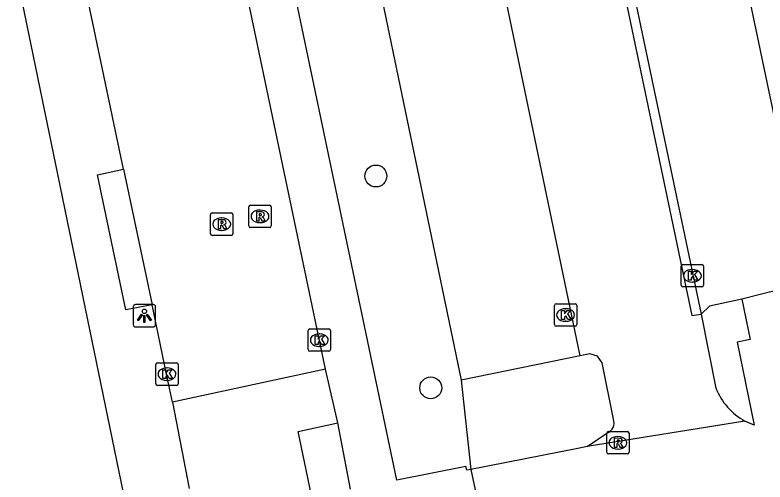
# Model space of a CAD drawing. Extents: x 162990 to 165007, y 383433 to 384336.
# Drawn here: x 164357.46 to 164390.98, y 384139.82 to 384160.71 of the extents above; entities that cross this region are included whole.
import ezdxf

# ---------------------------------------------------------------- set-up
doc = ezdxf.new("R2010")
doc.units = 0
for name, color, linetype in [('IMGEO_Boom', 7, 'Continuous'), ('IMGEO_Kolk', 7, 'Continuous'), ('IMGEO_Lichtpunt', 7, 'Continuous'), ('IMGEO_Parkeervlak_open', 7, 'Continuous'), ('IMGEO_Rijbaan_lokaal_open', 7, 'Continuous'), ('IMGEO_Rioolput', 7, 'Continuous'), ('IMGEO_Verkeerseiland_open', 7, 'Continuous'), ('IMGEO_Voetpad_open', 7, 'Continuous')]:
    doc.layers.add(name, color=color, linetype=linetype)

msp = doc.modelspace()

# ---------------------------------------------------------------- linework, layer by layer
at = {"layer": 'IMGEO_Boom'}
for centre in [(164373.594, 384153.508), (164376.044, 384144.03)]:
    msp.add_circle(centre, 0.489, dxfattribs=at)
at = {"layer": 'IMGEO_Kolk'}
for p, q in [((164387.236, 384148.621), (164387.236, 384149.473)), ((164387.311, 384149.547), (164388.163, 384149.547)), ((164388.237, 384149.473), (164388.237, 384148.621)), ((164387.724, 384149.327), (164387.749, 384149.327)), ((164387.747, 384148.767), (164387.722, 384148.767)), ((164388.163, 384148.547), (164387.311, 384148.547)), ((164381.646, 384147.791), (164382.498, 384147.791)), ((164381.571, 384146.865), (164381.571, 384147.717)), ((164382.059, 384147.571), (164382.084, 384147.571)), ((164382.572, 384147.717), (164382.572, 384146.865)), ((164382.498, 384146.791), (164381.646, 384146.791)), ((164382.082, 384147.011), (164382.057, 384147.011)), ((164370.564, 384145.741), (164370.564, 384146.593)), ((164370.639, 384146.667), (164371.491, 384146.667)), ((164371.052, 384146.447), (164371.077, 384146.447)), ((164371.565, 384146.593), (164371.565, 384145.741)), ((164371.075, 384145.887), (164371.05, 384145.887)), ((164371.491, 384145.667), (164370.639, 384145.667)), ((164363.756, 384144.219), (164363.756, 384145.071)), ((164363.831, 384145.145), (164364.683, 384145.145)), ((164364.757, 384145.071), (164364.757, 384144.219)), ((164364.244, 384144.925), (164364.269, 384144.925)), ((164364.683, 384144.145), (164363.831, 384144.145)), ((164364.267, 384144.365), (164364.242, 384144.365))]:
    msp.add_line(p, q, dxfattribs=at)
for points in [[(164387.236, 384148.621), (164387.236, 384149.473)], [(164387.311, 384149.547), (164388.163, 384149.547)], [(164388.237, 384149.473), (164388.237, 384148.621)], [(164387.557, 384149.247), (164387.68, 384149.247), (164387.68, 384149.096), (164387.81, 384149.247), (164387.974, 384149.247), (164387.828, 384149.096), (164387.981, 384148.847), (164387.829, 384148.847), (164387.744, 384149.011), (164387.68, 384148.944), (164387.68, 384148.847), (164387.557, 384148.847), (164387.557, 384149.247)], [(164388.163, 384148.547), (164387.311, 384148.547)], [(164381.646, 384147.791), (164382.498, 384147.791)], [(164381.571, 384146.865), (164381.571, 384147.717)], [(164381.892, 384147.491), (164382.015, 384147.491), (164382.015, 384147.34), (164382.145, 384147.491), (164382.309, 384147.491), (164382.163, 384147.34), (164382.316, 384147.091), (164382.164, 384147.091), (164382.079, 384147.255), (164382.015, 384147.188), (164382.015, 384147.091), (164381.892, 384147.091), (164381.892, 384147.491)], [(164382.572, 384147.717), (164382.572, 384146.865)], [(164382.498, 384146.791), (164381.646, 384146.791)], [(164370.564, 384145.741), (164370.564, 384146.593)], [(164370.639, 384146.667), (164371.491, 384146.667)], [(164371.565, 384146.593), (164371.565, 384145.741)], [(164370.885, 384146.367), (164371.008, 384146.367), (164371.008, 384146.216), (164371.138, 384146.367), (164371.302, 384146.367), (164371.156, 384146.216), (164371.309, 384145.967), (164371.157, 384145.967), (164371.072, 384146.131), (164371.008, 384146.064), (164371.008, 384145.967), (164370.885, 384145.967), (164370.885, 384146.367)], [(164371.491, 384145.667), (164370.639, 384145.667)], [(164363.756, 384144.219), (164363.756, 384145.071)], [(164363.831, 384145.145), (164364.683, 384145.145)], [(164364.757, 384145.071), (164364.757, 384144.219)], [(164364.077, 384144.845), (164364.2, 384144.845), (164364.2, 384144.694), (164364.33, 384144.845), (164364.494, 384144.845), (164364.348, 384144.694), (164364.501, 384144.445), (164364.349, 384144.445), (164364.264, 384144.609), (164364.2, 384144.542), (164364.2, 384144.445), (164364.077, 384144.445), (164364.077, 384144.845)], [(164364.683, 384144.145), (164363.831, 384144.145)]]:
    msp.add_lwpolyline(points, dxfattribs=at)
for centre, start, end in [((164387.313, 384149.471), 91.552, 178.448), ((164387.313, 384149.471), 91.552, 178.448), ((164388.161, 384149.471), 1.552, 88.448), ((164388.161, 384149.471), 1.552, 88.448), ((164387.313, 384148.623), 181.552, 268.448), ((164387.313, 384148.623), 181.552, 268.448), ((164388.161, 384148.623), 271.552, 358.448), ((164388.161, 384148.623), 271.552, 358.448), ((164381.648, 384147.715), 91.552, 178.448), ((164381.648, 384147.715), 91.552, 178.448), ((164382.496, 384147.715), 1.552, 88.448), ((164382.496, 384147.715), 1.552, 88.448), ((164381.648, 384146.867), 181.552, 268.448), ((164381.648, 384146.867), 181.552, 268.448), ((164382.496, 384146.867), 271.552, 358.448), ((164382.496, 384146.867), 271.552, 358.448), ((164370.641, 384146.591), 91.552, 178.448), ((164370.641, 384146.591), 91.552, 178.448), ((164371.489, 384146.591), 1.552, 88.448), ((164371.489, 384146.591), 1.552, 88.448), ((164370.641, 384145.743), 181.552, 268.448), ((164370.641, 384145.743), 181.552, 268.448), ((164371.489, 384145.743), 271.552, 358.448), ((164371.489, 384145.743), 271.552, 358.448), ((164363.833, 384145.069), 91.552, 178.448), ((164363.833, 384145.069), 91.552, 178.448), ((164364.681, 384145.069), 1.552, 88.448), ((164364.681, 384145.069), 1.552, 88.448), ((164363.833, 384144.221), 181.552, 268.448), ((164363.833, 384144.221), 181.552, 268.448), ((164364.681, 384144.221), 271.552, 358.448), ((164364.681, 384144.221), 271.552, 358.448)]:
    msp.add_arc(centre, 0.0765, start, end, dxfattribs=at)
for centre, major_axis, ratio, start_param, end_param in [((164387.723, 384149.047), (-0.387, 0.002), 0.722429, 4.712389, 7.853982), ((164387.748, 384149.047), (-0.39, 0.002), 0.717154, 1.570796, 4.712389), ((164382.058, 384147.291), (-0.387, 0.002), 0.722429, 4.712389, 7.853982), ((164382.083, 384147.291), (-0.39, 0.002), 0.717154, 1.570796, 4.712389), ((164371.051, 384146.167), (-0.387, 0.002), 0.722429, 4.712389, 7.853982), ((164371.076, 384146.167), (-0.39, 0.002), 0.717154, 1.570796, 4.712389), ((164364.243, 384144.645), (-0.387, 0.002), 0.722429, 4.712389, 7.853982), ((164364.268, 384144.645), (-0.39, 0.002), 0.717154, 1.570796, 4.712389)]:
    msp.add_ellipse(centre, major_axis=major_axis, ratio=ratio, start_param=start_param, end_param=end_param, dxfattribs=at)
at = {"layer": 'IMGEO_Lichtpunt'}
for p, q in [((164363.651, 384147.754), (164362.843, 384147.754)), ((164363.651, 384147.754), (164362.843, 384147.754)), ((164362.749, 384147.659), (164362.749, 384146.852)), ((164362.749, 384147.659), (164362.749, 384146.852)), ((164363.745, 384146.852), (164363.745, 384147.659)), ((164363.745, 384146.852), (164363.745, 384147.659)), ((164362.843, 384146.758), (164363.651, 384146.758)), ((164362.843, 384146.758), (164363.651, 384146.758))]:
    msp.add_line(p, q, dxfattribs=at)
for points in [[(164363.123, 384147.323), (164363.162, 384147.295), (164362.974, 384147.033), (164362.936, 384147.06), (164363.123, 384147.323)], [(164363.225, 384147.275), (164363.272, 384147.275), (164363.272, 384146.953), (164363.225, 384146.953), (164363.225, 384147.275)], [(164363.335, 384147.295), (164363.373, 384147.322), (164363.56, 384147.06), (164363.521, 384147.032), (164363.335, 384147.295)]]:
    msp.add_lwpolyline(points, dxfattribs=at)
msp.add_circle((164363.248, 384147.457), 0.0994, dxfattribs=at)
for centre, start, end in [((164362.843, 384147.659), 90, 180), ((164362.843, 384147.659), 90, 180), ((164363.651, 384147.659), 0, 90), ((164363.651, 384147.659), 0, 90), ((164362.843, 384146.852), 180, 270), ((164362.843, 384146.852), 180, 270), ((164363.651, 384146.852), 270, 0), ((164363.651, 384146.852), 270, 360)]:
    msp.add_arc(centre, 0.0946, start, end, dxfattribs=at)
at = {"layer": 'IMGEO_Parkeervlak_open'}
for points in [[(164365.037, 384203.917), (164377.402, 384144.374)], [(164381.768, 384179.978), (164386.205, 384180.87), (164392.934, 384148.766), (164389.942, 384148.002)], [(164389.942, 384148.002), (164388.509, 384147.691), (164388.125, 384147.323)]]:
    msp.add_lwpolyline(points, dxfattribs=at)
at = {"layer": 'IMGEO_Rijbaan_lokaal_open'}
for points in [[(164376.006, 384205.133), (164375.621, 384205.059), (164387.713, 384147.274), (164388.125, 384147.323)], [(164382.721, 384145.472), (164370.326, 384205.032)], [(164371.341, 384144.866), (164367.521, 384163.101), (164363.382, 384183.123), (164359.084, 384203.739)], [(164362.315, 384153.81), (164360.57, 384162.135), (164356.615, 384181.271), (164354.99, 384189.083)], [(164381.181, 384180.394), (164388.125, 384147.323)], [(164362.315, 384153.81), (164363.6, 384147.749)], [(164364.509, 384143.389), (164364.241, 384144.638), (164363.6, 384147.749)], [(164388.125, 384147.323), (164388.782, 384144.026)], [(164384.208, 384142.636), (164383.711, 384145.157), (164383.496, 384145.45), (164383.151, 384145.561), (164382.721, 384145.472)], [(164371.341, 384144.866), (164364.509, 384143.389)], [(164371.889, 384142.461), (164371.341, 384144.866)], [(164364.509, 384143.389), (164365.249, 384139.533)], [(164377.211, 384116.658), (164375.501, 384116.269), (164370.119, 384142.075), (164371.889, 384142.461)], [(164372.459, 384139.505), (164371.889, 384142.461)], [(164390.088, 384142.547), (164383.034, 384141.41)], [(164383.034, 384141.41), (164383.919, 384142.01)]]:
    msp.add_lwpolyline(points, dxfattribs=at)
for centre, radius, start, end in [((164391.476, 384145.089), 2.896, 201.5265, 241.3643), ((164383.746, 384142.47), 0.491, 290.6171, 19.821)]:
    msp.add_arc(centre, radius, start, end, dxfattribs=at)
at = {"layer": 'IMGEO_Rioolput'}
for p, q in [((164367.913, 384151.278), (164367.913, 384152.13)), ((164367.988, 384152.204), (164368.84, 384152.204)), ((164368.914, 384152.13), (164368.914, 384151.278)), ((164366.201, 384150.929), (164366.201, 384151.781)), ((164366.276, 384151.855), (164367.128, 384151.855)), ((164367.202, 384151.781), (164367.202, 384150.929)), ((164368.401, 384151.984), (164368.426, 384151.984)), ((164366.689, 384151.635), (164366.714, 384151.635)), ((164368.424, 384151.424), (164368.399, 384151.424)), ((164368.84, 384151.204), (164367.988, 384151.204)), ((164367.128, 384150.855), (164366.276, 384150.855)), ((164366.712, 384151.075), (164366.687, 384151.075)), ((164383.984, 384142.075), (164384.836, 384142.075)), ((164383.909, 384141.149), (164383.909, 384142.001)), ((164384.397, 384141.855), (164384.422, 384141.855)), ((164384.91, 384142.001), (164384.91, 384141.149)), ((164384.836, 384141.075), (164383.984, 384141.075)), ((164384.42, 384141.295), (164384.395, 384141.295))]:
    msp.add_line(p, q, dxfattribs=at)
for points in [[(164367.913, 384151.278), (164367.913, 384152.13)], [(164367.988, 384152.204), (164368.84, 384152.204)], [(164368.914, 384152.13), (164368.914, 384151.278)], [(164366.201, 384150.929), (164366.201, 384151.781)], [(164366.276, 384151.855), (164367.128, 384151.855)], [(164367.202, 384151.781), (164367.202, 384150.929)], [(164368.502, 384151.902), (164368.25, 384151.904), (164368.25, 384151.504)], [(164368.428, 384151.823), (164368.374, 384151.823), (164368.374, 384151.742)], [(164366.79, 384151.553), (164366.538, 384151.555), (164366.538, 384151.155)], [(164366.716, 384151.474), (164366.662, 384151.474), (164366.662, 384151.393)], [(164368.25, 384151.504), (164368.374, 384151.504), (164368.374, 384151.666), (164368.385, 384151.666)], [(164368.374, 384151.742), (164368.426, 384151.742)], [(164368.432, 384151.637), (164368.503, 384151.504), (164368.643, 384151.504), (164368.578, 384151.63)], [(164366.538, 384151.155), (164366.662, 384151.155), (164366.662, 384151.317), (164366.673, 384151.317)], [(164366.662, 384151.393), (164366.714, 384151.393)], [(164366.72, 384151.288), (164366.791, 384151.155), (164366.931, 384151.155), (164366.866, 384151.281)], [(164368.84, 384151.204), (164367.988, 384151.204)], [(164367.128, 384150.855), (164366.276, 384150.855)], [(164383.984, 384142.075), (164384.836, 384142.075)], [(164383.909, 384141.149), (164383.909, 384142.001)], [(164384.498, 384141.773), (164384.246, 384141.775), (164384.246, 384141.375)], [(164384.424, 384141.694), (164384.37, 384141.694), (164384.37, 384141.613)], [(164384.91, 384142.001), (164384.91, 384141.149)], [(164384.246, 384141.375), (164384.37, 384141.375), (164384.37, 384141.537), (164384.381, 384141.537)], [(164384.37, 384141.613), (164384.422, 384141.613)], [(164384.428, 384141.508), (164384.499, 384141.375), (164384.639, 384141.375), (164384.574, 384141.501)], [(164384.836, 384141.075), (164383.984, 384141.075)]]:
    msp.add_lwpolyline(points, dxfattribs=at)
for centre, radius, start, end in [((164367.99, 384152.128), 0.0765, 91.552, 178.448), ((164367.99, 384152.128), 0.0765, 91.552, 178.448), ((164368.838, 384152.128), 0.0765, 1.552, 88.448), ((164368.838, 384152.128), 0.0765, 1.552, 88.448), ((164366.278, 384151.779), 0.0765, 91.552, 178.448), ((164366.278, 384151.779), 0.0765, 91.552, 178.448), ((164367.126, 384151.779), 0.0765, 1.552, 88.448), ((164367.126, 384151.779), 0.0765, 1.552, 88.448), ((164368.434, 384151.727), 0.0964, 77.0061, 93.1865), ((164368.448, 384151.784), 0.0378, 276.6634, 79.6772), ((164368.501, 384151.792), 0.109, 350.3612, 89.416), ((164368.499, 384151.792), 0.112, 277.5842, 350.9817), ((164366.722, 384151.378), 0.0964, 77.0061, 93.1865), ((164366.736, 384151.435), 0.0378, 276.6634, 79.6772), ((164366.789, 384151.443), 0.109, 350.3612, 89.416), ((164366.787, 384151.443), 0.112, 277.5842, 350.9817), ((164368.384, 384151.613), 0.0533, 26.0293, 88.6989), ((164368.41, 384151.931), 0.19, 274.7715, 282.9687), ((164368.483, 384151.577), 0.108, 29.5134, 73.7905), ((164366.672, 384151.264), 0.0533, 26.0293, 88.6989), ((164366.698, 384151.582), 0.19, 274.7715, 282.9687), ((164366.771, 384151.228), 0.108, 29.5134, 73.7905), ((164367.99, 384151.28), 0.0765, 181.552, 268.448), ((164367.99, 384151.28), 0.0765, 181.552, 268.448), ((164368.838, 384151.28), 0.0765, 271.552, 358.448), ((164368.838, 384151.28), 0.0765, 271.552, 358.448), ((164366.278, 384150.931), 0.0765, 181.552, 268.448), ((164366.278, 384150.931), 0.0765, 181.552, 268.448), ((164367.126, 384150.931), 0.0765, 271.552, 358.448), ((164367.126, 384150.931), 0.0765, 271.552, 358.448), ((164383.986, 384141.999), 0.0765, 91.552, 178.448), ((164383.986, 384141.999), 0.0765, 91.552, 178.448), ((164384.834, 384141.999), 0.0765, 1.552, 88.448), ((164384.834, 384141.999), 0.0765, 1.552, 88.448), ((164384.43, 384141.598), 0.0964, 77.0061, 93.1865), ((164384.444, 384141.655), 0.0378, 276.6634, 79.6772), ((164384.497, 384141.663), 0.109, 350.3612, 89.416), ((164384.38, 384141.484), 0.0533, 26.0293, 88.6989), ((164384.406, 384141.802), 0.19, 274.7715, 282.9687), ((164384.495, 384141.663), 0.112, 277.5842, 350.9817), ((164384.479, 384141.448), 0.108, 29.5134, 73.7905), ((164383.986, 384141.151), 0.0765, 181.552, 268.448), ((164383.986, 384141.151), 0.0765, 181.552, 268.448), ((164384.834, 384141.151), 0.0765, 271.552, 358.448), ((164384.834, 384141.151), 0.0765, 271.552, 358.448)]:
    msp.add_arc(centre, radius, start, end, dxfattribs=at)
for centre, major_axis, ratio, start_param, end_param in [((164368.4, 384151.704), (-0.387, 0.002), 0.722429, 4.712389, 7.853982), ((164368.425, 384151.704), (-0.39, 0.002), 0.717154, 1.570796, 4.712389), ((164366.688, 384151.355), (-0.387, 0.002), 0.722429, 4.712389, 7.853982), ((164366.713, 384151.355), (-0.39, 0.002), 0.717154, 1.570796, 4.712389), ((164384.396, 384141.575), (-0.387, 0.002), 0.722429, 4.712389, 7.853982), ((164384.421, 384141.575), (-0.39, 0.002), 0.717154, 1.570796, 4.712389)]:
    msp.add_ellipse(centre, major_axis=major_axis, ratio=ratio, start_param=start_param, end_param=end_param, dxfattribs=at)
at = {"layer": 'IMGEO_Verkeerseiland_open'}
msp.add_lwpolyline([(164389.942, 384148.002), (164390.326, 384146.2), (164389.742, 384146.077), (164390.494, 384142.366), (164390.088, 384142.547)], dxfattribs=at)
at = {"layer": 'IMGEO_Voetpad_open'}
for points in [[(164377.837, 384140.384), (164377.65, 384140.348), (164377.616, 384140.514), (164374.525, 384139.909), (164369.576, 384163.532), (164366.711, 384177.368), (164363.78, 384191.496), (164361.409, 384202.788)], [(164352.012, 384189.272), (164362.509, 384138.318), (164362.896, 384136.438)], [(164363.6, 384147.749), (164362.42, 384147.516), (164361.147, 384153.562), (164362.315, 384153.81)], [(164382.721, 384145.472), (164377.402, 384144.374)], [(164377.402, 384144.374), (164377.837, 384140.384)], [(164383.034, 384141.41), (164382.624, 384141.317), (164377.837, 384140.384)], [(164377.837, 384140.384), (164380.164, 384129.469)]]:
    msp.add_lwpolyline(points, dxfattribs=at)

doc.saveas('drawing.dxf')
